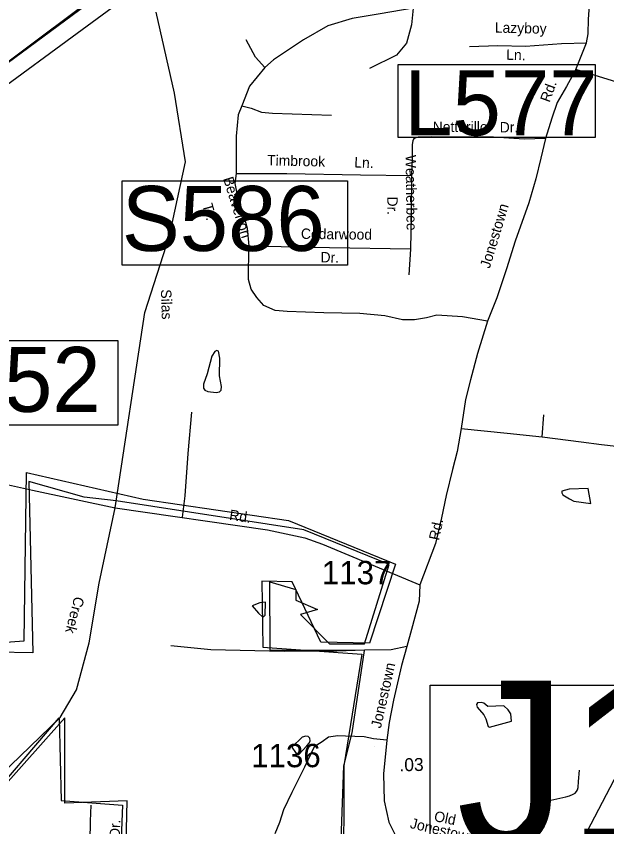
# Model space of a CAD drawing. Extents: x 1551653 to 1702041, y 811336 to 920032.
# Drawn here: x 1599087 to 1602815, y 836287 to 841407 of the extents above; entities that cross this region are included whole.
import ezdxf

# ---------------------------------------------------------------- set-up
doc = ezdxf.new("R2010")
doc.units = 0
for name, color, linetype in [('Old_Level_10', 7, 'Continuous'), ('Old_Level_11', 7, 'Continuous'), ('Old_Level_17', 7, 'Continuous'), ('Old_Level_21', 7, 'Continuous'), ('Old_Level_27', 7, 'Continuous'), ('Old_Level_3', 7, 'Continuous'), ('Old_Level_31', 7, 'Continuous'), ('Old_Level_32', 7, 'Continuous'), ('Old_Level_35', 7, 'Continuous'), ('Old_Level_4', 7, 'Continuous'), ('Old_Level_48', 7, 'Continuous'), ('Old_Level_49', 7, 'Continuous'), ('Old_Level_50', 7, 'Continuous'), ('Old_Level_59', 7, 'Continuous'), ('Old_Level_62', 7, 'Continuous'), ('Old_Level_8', 7, 'Continuous')]:
    doc.layers.add(name, color=color, linetype=linetype)

msp = doc.modelspace()

# ---------------------------------------------------------------- linework, layer by layer
at = {"layer": 'Old_Level_17'}
msp.add_line((1601348.56, 836795.61), (1601348.56, 836795.61), dxfattribs=at)
at = {"layer": 'Old_Level_27'}
for points in [[(1603749.199, 844559.05), (1603350.936, 844269.724), (1602985.407, 844007.693), (1602205.248, 843461.795), (1601812.441, 843177.929), (1600912.848, 842516.121), (1600254.489, 842037.883), (1599906.488, 841775.814), (1599790.188, 841685.644), (1598872.668, 840996.696), (1598523.52, 840738.735), (1598301.991, 840577.574)], [(1598352.903, 840476.76), (1598647.546, 840694.656), (1598988.5, 840943.574), (1599440.96, 841276.179), (1599818.792, 841557.187)]]:
    msp.add_lwpolyline(points, dxfattribs=at)
at = {"layer": 'Old_Level_3'}
msp.add_lwpolyline([(1599820.273, 841684.214), (1599709.545, 841598.913), (1599489.729, 841446.354), (1599029.592, 841109.248), (1598642.454, 840827.917), (1598331.595, 840589.236)], dxfattribs=at)
at = {"layer": 'Old_Level_31'}
msp.add_line((1599712.283, 838300.454), (1599712.283, 838300.454), dxfattribs=at)
for points in [[(1601497.843, 841102.489), (1602741.263, 841102.489), (1602741.263, 840641.698), (1601497.843, 840641.698), (1601497.843, 841102.489)], [(1599755.651, 840366.154), (1601178.287, 840366.154), (1601178.287, 839835.282), (1599755.651, 839835.282), (1599755.651, 840366.154)], [(1598743.706, 839357.959), (1599729.662, 839357.959), (1599729.662, 838823.21), (1598743.706, 838823.21), (1598743.706, 839357.959)]]:
    msp.add_lwpolyline(points, dxfattribs=at)
at = {"layer": 'Old_Level_32'}
for points in [[(1598467.871, 838573.462), (1599190.984, 838413.375), (1599712.283, 838300.454), (1600672.675, 838162.793), (1600909.768, 838111.756), (1601019.889, 838072.308), (1601634.794, 837815.315)], [(1601426.734, 836834.647), (1601343.103, 836841.342), (1601282.888, 836854.733), (1601165.803, 836858.082), (1601117.527, 836862.129), (1601088.613, 836857.313), (1601058.034, 836852.209), (1601017.67, 836822.83), (1600968.461, 836792.51), (1600906.08, 836663.978), (1600826.917, 836503.738), (1600775.009, 836393.267), (1600749.983, 836313.73), (1600719.542, 836241.366)]]:
    msp.add_lwpolyline(points, dxfattribs=at)
at = {"layer": 'Old_Level_35'}
for p, q in [((1602619.942, 841070.768), (1602687.933, 841238.813)), ((1601575.752, 839934.891), (1601564.805, 839772.461)), ((1602408.115, 838749.737), (1602416.914, 838888.452)), ((1601733.503, 838077.038), (1601634.794, 837815.315))]:
    msp.add_line(p, q, dxfattribs=at)
for points in [[(1602687.933, 841238.813), (1602698.71, 841296.628), (1602700.561, 841388.605), (1602707.889, 841501.071), (1602707.889, 841635.54)], [(1601593.595, 841457.281), (1601384.555, 841422.065), (1601208.63, 841393.064), (1601053.402, 841345.419), (1600900.244, 841258.416), (1600710.895, 841130.836), (1600657.083, 841083.191)], [(1601593.595, 841457.281), (1601583.247, 841351.634), (1601550.132, 841237.7), (1601488.04, 841161.054), (1601318.324, 841076.122)], [(1600657.083, 841083.191), (1600597.062, 841147.408), (1600539.11, 841257.198)], [(1601948.12, 841215.018), (1602126.719, 841221.357), (1602302.326, 841216.993), (1602529.551, 841234.576), (1602687.933, 841238.813)], [(1600657.083, 841083.191), (1600559.807, 840965.114), (1600512.204, 840840.823)], [(1602619.942, 841070.768), (1602561.31, 840963.192), (1602502.678, 840862.951), (1602468.396, 840762.066), (1602429.237, 840634.203)], [(1603825.234, 840010.458), (1603653.194, 840073.589), (1603506.96, 840191.242), (1603375.063, 840331.851), (1603280.441, 840572.895), (1603208.758, 840796.723), (1603185.819, 840856.983), (1603148.544, 840888.549), (1603091.196, 840922.984), (1602967.901, 840963.158), (1602619.942, 841070.768)], [(1600512.204, 840840.823), (1600487.57, 840783.281), (1600475.151, 840648.633), (1600475.151, 840412.479)], [(1600512.204, 840840.823), (1600570.156, 840826.322), (1600636.386, 840801.464), (1600704.686, 840795.25), (1601077.234, 840782.82)], [(1602429.237, 840634.203), (1602293.488, 840630.065), (1602099.329, 840643.057), (1601911.636, 840643.464), (1601711.745, 840644.116), (1601623.881, 840643.296), (1601613.224, 840640.911), (1601604.944, 840637.079), (1601596.197, 840630.052), (1601590.37, 840618.962), (1601587.299, 840595.813), (1601586.233, 840513.789), (1601582.762, 840401.797)], [(1602429.237, 840634.203), (1602399.579, 840509.542), (1602367.999, 840380.474), (1602322.107, 840229.12), (1602236.141, 839985.748), (1602181.662, 839810.704), (1602121.448, 839627.052), (1602061.535, 839480.377), (1601998.153, 839276.963), (1601955.143, 839110.527), (1601924.136, 838985.333), (1601895.537, 838802.581), (1601870.737, 838656.978)], [(1600475.151, 840412.479), (1600466.39, 840351.267), (1600487.087, 840253.905), (1600520.203, 840158.615), (1600545.039, 840067.468), (1600555.387, 839953.535)], [(1600475.151, 840412.479), (1600795.473, 840413.412), (1601261.157, 840405.126), (1601582.762, 840401.797)], [(1601582.762, 840401.797), (1601579.892, 840150.329), (1601575.752, 839934.891)], [(1602061.535, 839480.377), (1601904.237, 839507.307), (1601742.8, 839517.664), (1601676.569, 839501.092), (1601602.06, 839488.663), (1601525.481, 839488.663), (1601413.717, 839513.522), (1601256.419, 839530.093), (1601028.751, 839534.237), (1600798.128, 839542.473), (1600721.549, 839548.688), (1600651.179, 839579.761), (1600605.645, 839629.477), (1600570.461, 839683.337), (1600553.903, 839743.41), (1600555.387, 839953.535)], [(1601575.752, 839934.891), (1601064.535, 839943.177), (1600555.387, 839953.535)], [(1600136.39, 838241.71), (1600154.149, 838377.428), (1600173.785, 838644.98), (1600195.104, 838906.692)], [(1601895.537, 838802.581), (1602185.924, 838773.957), (1602408.115, 838749.737)], [(1602408.115, 838749.737), (1602654.504, 838718.911), (1602782.098, 838701.296), (1602874.493, 838690.288), (1602925.091, 838683.682), (1602984.488, 838688.085), (1603035.086, 838703.498)], [(1601870.737, 838656.978), (1601841.42, 838543.51), (1601801.285, 838380.033), (1601771.4, 838238.56), (1601733.503, 838077.038)], [(1601634.794, 837815.315), (1601630.859, 837712.515), (1601582.601, 837533.391), (1601553.202, 837425.727)], [(1601553.202, 837425.727), (1601453.93, 837405.13), (1601285.965, 837401.331), (1601112.156, 837395.652), (1600964.272, 837395.452), (1600844.401, 837395.081), (1600778.544, 837394.015), (1600316.814, 837403.61), (1600063.241, 837429.103)], [(1601553.202, 837425.727), (1601519.563, 837306.341), (1601468.887, 837087.047), (1601441.004, 836945.535), (1601426.734, 836834.647)], [(1601426.734, 836834.647), (1601406.663, 836620.38), (1601410.008, 836449.637), (1601440.116, 836315.721), (1601504.698, 836184.655)], [(1602101.527, 835967.594), (1602133.604, 836069.201), (1602146.468, 836140.979), (1602175.251, 836198.627), (1602262.255, 836285.313), (1602355.31, 836384.082), (1602401.815, 836427.563), (1602462.199, 836454.755), (1602556.27, 836475.457), (1602580.027, 836482.579), (1602602.448, 836492.931), (1602614.791, 836499.686), (1602624.574, 836508.492), (1602630.824, 836520.572), (1602634.909, 836534.495), (1602637.474, 836572.264), (1602642.337, 836644.206)], [(1599542.651, 836075.331), (1599554.234, 836197.043), (1599557.129, 836321.652), (1599560.026, 836423.078)]]:
    msp.add_lwpolyline(points, dxfattribs=at)
at = {"layer": 'Old_Level_4'}
msp.add_lwpolyline([(1601700.768, 837182.053), (1604946.882, 837182.053), (1604946.882, 836099.278), (1601700.768, 836099.278), (1601700.768, 837182.053)], dxfattribs=at)
at = {"layer": 'Old_Level_48'}
for points in [[(1598286.54, 836140.888), (1598371.629, 836814), (1598404.195, 837098.214), (1598494.703, 837209.396), (1598528.277, 837417.722), (1599136.932, 837461.375), (1599153.24, 838523.649), (1599889.216, 838356.267), (1600805.842, 838222.361), (1601482.103, 837944.974)], [(1601482.103, 837944.974), (1601318.378, 837447.056), (1601009.819, 837453.358), (1600830.254, 837833.203), (1600638.29, 837837.827), (1600644.586, 837421.844), (1601268.001, 837377.725), (1601154.653, 836671.816), (1601153.758, 835905.794), (1600862.935, 835913.992), (1600683.822, 835913.992), (1600487.971, 835757.991), (1600191.781, 835722.36), (1599770.54, 835724.238), (1599788.254, 836450.839), (1599394.503, 836436.576), (1599394.503, 836974.19), (1598827.554, 836340.312), (1598699.931, 836251.981), (1598681.039, 836188.954), (1598615.875, 835866.624), (1598575.282, 835630.155)]]:
    msp.add_lwpolyline(points, dxfattribs=at)
at = {"layer": 'Old_Level_49'}
for points in [[(1601442.075, 837944.358), (1600902.862, 838162.586), (1599718.108, 838345.104), (1599516.322, 838369.717), (1599166.887, 838468.173), (1599191.495, 837385.169), (1598488.673, 837398.978), (1598473.479, 837188.758), (1598374.724, 837193.824), (1598364.595, 837145.702), (1598425.367, 836829.106), (1598377.449, 836564.612), (1598336.934, 836405.048), (1598250.839, 836131.51)], [(1601131.051, 835970.314), (1601154.653, 836671.816), (1601208.311, 836879.559), (1601286.233, 837400.189), (1600690.945, 837401.943), (1600688.615, 837833.157), (1600851.74, 837785.374), (1600852.904, 837718.943), (1600989.23, 837659.505), (1600880.869, 837626.873), (1601064.967, 837441.568), (1601286.233, 837442.432), (1601442.075, 837944.358)], [(1598732.617, 836257.092), (1598854.174, 836384.912), (1599359.102, 836974.128), (1599371.57, 836453.497), (1599758.058, 836422.322), (1599730.006, 835733.344)]]:
    msp.add_lwpolyline(points, dxfattribs=at)
at = {"layer": 'Old_Level_50'}
msp.add_line((1599706.459, 838306.594), (1599706.459, 838306.594), dxfattribs=at)
at = {"layer": 'Old_Level_59'}
for points in [[(1602691.698, 836256.223), (1603153.68, 837143.022), (1603159.626, 837602.492), (1603121.692, 837895.409), (1603133.687, 838226.722), (1603245.646, 838510.052), (1603617.61, 838863.562), (1603752.637, 838962.654), (1603984.653, 839483.179), (1604382.66, 839977.303), (1604748.41, 840569.032), (1605029.243, 841139.041), (1605298.752, 841731.999), (1605693.027, 842516.682)], [(1598859.582, 836491.469), (1599365.65, 836976.93), (1599468.586, 837152.044), (1599547.634, 837449.216), (1599610.585, 837825.435), (1599712.283, 838300.454), (1599899.606, 839536.39), (1600055.814, 840020.437), (1600155.192, 840487.143), (1600086.392, 840920.142), (1599971.724, 841432.753)]]:
    msp.add_lwpolyline(points, dxfattribs=at)
at = {"layer": 'Old_Level_62'}
for points in [[(1600292.91, 839147.139), (1600269.944, 839083.112), (1600269.124, 839056.967), (1600278.146, 839044.306), (1600296.601, 839036.462), (1600350.427, 839030.413), (1600370.112, 839034.002), (1600381.697, 839045.331), (1600383.543, 839067.63), (1600370.112, 839135.349), (1600372.982, 839245.923), (1600364.165, 839290.727), (1600353.913, 839295.751), (1600341.302, 839289.343), (1600321.412, 839259.611), (1600292.91, 839147.139)], [(1602580.832, 838357.978), (1602607.181, 838344.393), (1602713.603, 838328.193), (1602697.609, 838424.415), (1602577.756, 838419.647), (1602532.337, 838407.241), (1602530.491, 838396.015), (1602536.848, 838383.66), (1602580.832, 838357.978)], [(1600624.875, 837700.866), (1600577.508, 837683.18), (1600616.57, 837634.993), (1600640.254, 837614.18), (1600650.301, 837614.642), (1600657.991, 837622.69), (1600660.862, 837705.275), (1600624.875, 837700.866)], [(1602192.806, 837024.912), (1602166.149, 837050.543), (1602064.546, 837046.698), (1602038.299, 837068.126), (1602021.485, 837070.997), (1601999.544, 837068.536), (1601993.7, 837059.771), (1601996.571, 837042.854), (1602039.017, 836993.641), (1602052.55, 836968.573), (1602065.468, 836920.028), (1602073.876, 836916.132), (1602213.414, 836952.939), (1602210.133, 836999.024), (1602192.806, 837024.912)], [(1600922.406, 836797.509), (1600937.067, 836815.4), (1600942.603, 836829.446), (1600941.68, 836845.389), (1600931.018, 836857.077), (1600915.126, 836859.076), (1600892.981, 836852.053), (1600827.672, 836790.23), (1600850.432, 836756.345), (1600870.527, 836744.196), (1600922.406, 836797.509)]]:
    msp.add_lwpolyline(points, dxfattribs=at)

# ---------------------------------------------------------------- texts
at = {"layer": 'Old_Level_10'}
for s, rotation, p in [('Lazyboy', 358.576594, (1602107.885, 841303.881)), ('Ln.', 358.576594, (1602179.83, 841131.9)), ('Rd.', 69.9179, (1602454.147, 840858.446)), ('Netterillo', 359.875811, (1601716.541, 840675.646)), ('Dr.', 359.875811, (1602139.288, 840673.047)), ('Timbrook', 358.649861, (1600670.642, 840465.342)), ('Ln.', 357.824875, (1601220.424, 840451.926)), ('Weatherbee', 270.856875, (1601544.874, 840530.207)), ('Beaverton', 287.359536, (1600392.499, 840381.096)), ('Dr.', 269.721836, (1601429.956, 840267.92)), ('Tr.', 285.439417, (1600261.323, 840214.665)), ('Jonestown', 73.267006, (1602076.185, 839809.692)), ('Cedarwood', 359.247433, (1600884.255, 840000.704)), ('Dr.', 358.78915, (1601007.775, 839852.322)), ('Rd.', 77.845403, (1601755.304, 838092.508)), ('Jonestown', 77.376569, (1601389.463, 836905.811)), ('Old', 348.567708, (1601721.227, 836323.361)), ('Dr.', 88.465278, (1599741.613, 836214.915)), ('Jonestown', 346.891411, (1601569.175, 836279.613))]:
    msp.add_text(s, height=65.6167, rotation=rotation, dxfattribs=at).set_placement(p)
at = {"layer": 'Old_Level_11'}
msp.add_text('Rd.', height=65.6167, rotation=351.927519, dxfattribs=at).set_placement((1600429.552, 838225.742))
at = {"layer": 'Old_Level_17'}
msp.add_text('.03', height=82.0208, rotation=1.023347, dxfattribs=at).set_placement((1601507.342, 836636.772))
at = {"layer": 'Old_Level_21'}
for s, rotation, p in [('Silas', 271.80695, (1600000.752, 839680.732)), ('Creek', 255.379636, (1599455.287, 837745.141))]:
    msp.add_text(s, height=65.6167, rotation=rotation, dxfattribs=at).set_placement(p)
at = {"layer": 'Old_Level_31'}
for s, p in [('L577', (1601536.738, 840654.571)), ('S586', (1599754.025, 839924.393)), ('152', (1598705.798, 838907.604))]:
    msp.add_text(s, height=410.1042, dxfattribs=at).set_placement(p)
at = {"layer": 'Old_Level_4'}
msp.add_text('J106', height=1049.8646, dxfattribs=at).set_placement((1601865.338, 836159.9))
at = {"layer": 'Old_Level_8'}
for s, p in [('1137', (1601016.484, 837818.48)), ('1136', (1600570.284, 836662.789))]:
    msp.add_text(s, height=147.6375, dxfattribs=at).set_placement(p)

doc.saveas('drawing.dxf')
